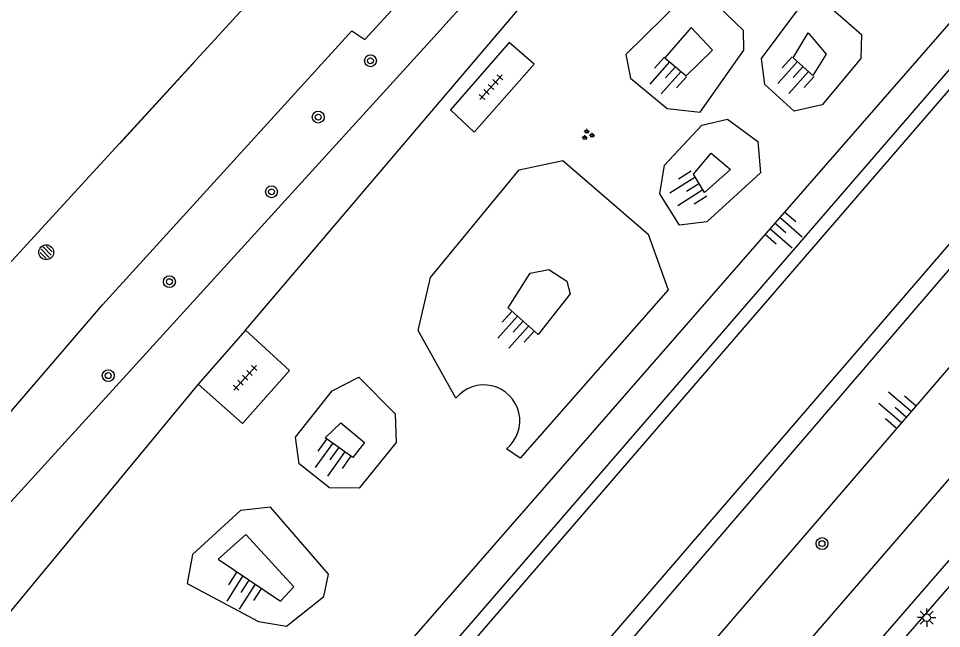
# Model space of a CAD drawing. Extents: x 128000 to 131008, y 398996 to 402500.
# Drawn here: x 129030.4 to 129092.7, y 399829.4 to 399870.6 of the extents above; entities that cross this region are included whole.
import ezdxf

# ---------------------------------------------------------------- set-up
doc = ezdxf.new("R2010")
doc.units = 0
for name, color, linetype in [('bs-afsc-ballenvanger', 7, 'Continuous'), ('bs-afsc-belijning', 7, 'Continuous'), ('bs-afsc-doel', 7, 'Continuous'), ('bs-afsc-poort', 7, 'Continuous'), ('bs-symb-sproeier', 7, 'Continuous'), ('gg-afsc-hekwerk', 7, 'Continuous'), ('gg-knt-BGT kruinlijn', 7, 'Continuous'), ('gg-knt-bovenkant onderkant talud', 7, 'Continuous'), ('gg-knt-verharding', 7, 'Continuous'), ('gg-knt-verharding nz', 7, 'Continuous'), ('gg-kntw-beschoeiing', 7, 'Continuous'), ('gg-kntw-bovenkant insteek waterloop', 7, 'Continuous'), ('gt-grn-groengrens', 7, 'Continuous'), ('gt-symb-boom', 7, 'Continuous'), ('gt-symb-groenvak', 7, 'Continuous'), ('gt-symb-lichtmast', 7, 'Continuous'), ('gt-symb-talud symbool', 7, 'Continuous'), ('gt-symb-tegel verharding', 7, 'Continuous')]:
    doc.layers.add(name, color=color, linetype=linetype)

# ---------------------------------------------------------------- blocks, each defined once
blk = doc.blocks.new('gt0-TEG1')
at = {"layer": 'gt-symb-tegel verharding'}
for p, q in [((-1.125, 0), (1.125, 0)), ((-0.9, -0.25), (-0.9, 0.25)), ((-0.45, -0.25), (-0.45, 0.25)), ((0, -0.25), (0, 0.25)), ((0.45, -0.25), (0.45, 0.25)), ((0.9, -0.25), (0.9, 0.25))]:
    blk.add_line(p, q, dxfattribs=at)
blk = doc.blocks.new('gt0-TALUD_1')
at = {"layer": 'gt-symb-talud symbool'}
for p, q in [((-1, -1), (-1, 0)), ((-0.5, -2), (-0.5, 0)), ((0.5, -2), (0.5, 0)), ((1, -1), (1, 0)), ((0, -1), (0, 0))]:
    blk.add_line(p, q, dxfattribs=at)
blk = doc.blocks.new('gt0-GRVAK')
at = {"layer": 'gt-symb-groenvak'}
for p, q in [((-0.11, 0.189), (-0.228, 0.24)), ((-0.182, 0.153), (0.088, 0.153)), ((-0.091, 0.211), (-0.156, 0.322)), ((-0.047, 0.214), (-0.047, 0.393)), ((-0.004, 0.211), (0.061, 0.322)), ((0.015, 0.189), (0.133, 0.24)), ((0.262, -0.052), (0.197, 0.059)), ((0.305, -0.049), (0.305, 0.13)), ((0.349, -0.052), (0.414, 0.059)), ((-0.245, -0.228), (-0.363, -0.177)), ((-0.318, -0.264), (-0.047, -0.264)), ((-0.226, -0.206), (-0.291, -0.095)), ((-0.183, -0.203), (-0.183, -0.024)), ((-0.139, -0.206), (-0.074, -0.095)), ((-0.12, -0.228), (-0.002, -0.177)), ((0.243, -0.074), (0.125, -0.023)), ((0.17, -0.11), (0.441, -0.11)), ((0.368, -0.074), (0.486, -0.023))]:
    blk.add_line(p, q, dxfattribs=at)
blk = doc.blocks.new('gt0-LMAST')
at = {"layer": 'gt-symb-lichtmast'}
for p, q in [((-0.182, 0.173), (-0.447, 0.438)), ((-0.005, 0.246), (-0.005, 0.621)), ((0.172, 0.173), (0.437, 0.438)), ((-0.255, -0.004), (-0.63, -0.004)), ((-0.182, -0.181), (-0.447, -0.446)), ((-0.005, -0.254), (-0.005, -0.629)), ((0.437, -0.446), (0.172, -0.181)), ((0.245, -0.004), (0.62, -0.004))]:
    blk.add_line(p, q, dxfattribs=at)
blk.add_circle((-0.005, -0.004), 0.25, dxfattribs=at)
blk = doc.blocks.new('gt0-BOOM')
at = {"layer": 'gt-symb-boom'}
for radius in [0.4, 0.2]:
    blk.add_circle((0, 0), radius, dxfattribs=at)
blk = doc.blocks.new('bs0-SPROEIER')
at = {"layer": 'bs-symb-sproeier'}
for p, q in [((-0.345, 0.203), (0.203, -0.345)), ((-0.212, 0.354), (0.345, -0.203)), ((0.025, 0.399), (0.399, 0.025)), ((-0.399, -0.025), (-0.025, -0.399))]:
    blk.add_line(p, q, dxfattribs=at)
blk.add_circle((0, 0), 0.5, dxfattribs=at)

msp = doc.modelspace()

# ---------------------------------------------------------------- linework, layer by layer
at = {"layer": 'bs-afsc-ballenvanger'}
msp.add_line((129036.034, 399851.263), (129052.882, 399869.753), dxfattribs=at)
at = {"layer": 'bs-afsc-belijning'}
msp.add_lwpolyline([(128943.978, 399907.958), (129017.752, 399840.982), (129061.746, 399888.954), (128987.682, 399956.177), (128943.978, 399907.958)], dxfattribs=at)
at = {"layer": 'bs-afsc-doel'}
msp.add_line((129042.303, 399867.718), (129037.227, 399862.185), dxfattribs=at)
at = {"layer": 'bs-afsc-poort'}
msp.add_line((129058.405, 399869.336), (129059.455, 399870.484), dxfattribs=at)
at = {"layer": 'gg-afsc-hekwerk'}
for p, q in [((129059.455, 399870.484), (129076.728, 399889.534)), ((129058.405, 399869.336), (129059.455, 399870.484)), ((129036.034, 399851.263), (129052.882, 399869.753)), ((129024.768, 399832.395), (129058.405, 399869.336))]:
    msp.add_line(p, q, dxfattribs=at)
at = {"layer": 'gg-knt-BGT kruinlijn'}
msp.add_line((129138.142, 399899.286), (129053.21, 399800.58), dxfattribs=at)
for points in [[(129038.437, 399807.448), (129039.17, 399808.35), (129118.061, 399898.75)], [(129077.215, 399868.449), (129075.79, 399869.977), (129073.993, 399867.932), (129075.449, 399866.715), (129077.215, 399868.449)], [(129083.674, 399869.634), (129084.891, 399868.182), (129083.996, 399866.747), (129082.676, 399867.95), (129083.674, 399869.634)], [(129077.135, 399861.508), (129078.434, 399860.401), (129076.678, 399858.855), (129075.934, 399860.078), (129077.135, 399861.508)], [(129067.392, 399852.872), (129067.609, 399852.007), (129065.446, 399849.265), (129063.427, 399851.07), (129064.918, 399853.402), (129066.165, 399853.655), (129067.392, 399852.872)], [(129052.137, 399843.297), (129053.725, 399841.979), (129052.941, 399840.954), (129051.073, 399842.284), (129052.137, 399843.297)], [(129045.71, 399835.773), (129043.845, 399834.1), (129048.053, 399831.271), (129048.959, 399832.233), (129045.71, 399835.773)]]:
    msp.add_lwpolyline(points, dxfattribs=at)
at = {"layer": 'gg-knt-bovenkant onderkant talud'}
for points in [[(129079.328, 399868.447), (129079.317, 399869.792), (129076.902, 399872.116), (129075.237, 399871.999), (129071.372, 399868.158), (129071.693, 399866.573), (129074.156, 399864.527), (129076.38, 399864.279), (129079.328, 399868.447)], [(129083.058, 399871.26), (129084.644, 399871.81), (129087.273, 399869.511), (129087.24, 399867.892), (129084.621, 399864.76), (129082.74, 399864.334), (129080.745, 399866.142), (129080.522, 399867.884), (129083.058, 399871.26)], [(129076.501, 399863.399), (129078.233, 399863.79), (129080.28, 399862.287), (129080.466, 399860.18), (129076.834, 399856.868), (129075.001, 399856.649), (129073.672, 399858.757), (129073.985, 399860.704), (129076.501, 399863.399)], [(129059.9, 399844.96), (129057.344, 399849.545), (129058.188, 399853.124), (129064.177, 399860.374), (129067.119, 399861.005), (129072.885, 399856.034), (129074.232, 399852.289), (129064.23, 399840.909), (129063.307, 399841.548)], [(129051.552, 399845.462), (129053.345, 399846.389), (129055.8, 399843.918), (129055.862, 399841.968), (129053.376, 399838.889), (129051.378, 399838.925), (129049.313, 399840.533), (129049.081, 399842.343), (129051.552, 399845.462)], [(129047.377, 399837.611), (129045.353, 399837.393), (129042.119, 399834.416), (129041.769, 399832.47), (129046.581, 399829.887), (129048.459, 399829.573), (129050.985, 399831.582), (129051.294, 399833.086), (129047.377, 399837.611)]]:
    msp.add_lwpolyline(points, dxfattribs=at)
msp.add_arc((129061.789, 399843.439), 2.425, 308.76474, 141.15123, dxfattribs=at)
at = {"layer": 'gg-knt-verharding'}
msp.add_line((129045.686, 399849.553), (129042.5, 399845.91), dxfattribs=at)
for points in [[(129160.258, 399909.557), (129140.9, 399887.263), (129124.207, 399867.979), (129107.717, 399849.01), (129091.462, 399830.264), (129078.212, 399815.016)], [(129056.629, 399797.534), (129063.898, 399805.65), (129080.461, 399824.799), (129106.17, 399854.477), (129132.381, 399884.624), (129145.581, 399899.889)], [(129065.191, 399867.501), (129063.506, 399868.976), (129059.528, 399864.423), (129061.133, 399862.927), (129065.191, 399867.501)], [(129042.5, 399845.91), (129045.484, 399843.255), (129048.678, 399846.845), (129045.686, 399849.553)]]:
    msp.add_lwpolyline(points, dxfattribs=at)
at = {"layer": 'gg-knt-verharding nz'}
msp.add_lwpolyline([(129069.778, 399807.019), (129172.048, 399924.921), (129172.955, 399924.13)], dxfattribs=at)
at = {"layer": 'gg-kntw-beschoeiing'}
for points in [[(129120.866, 399912.532), (129120.21, 399911.18), (129122.29, 399899.53), (129041.83, 399806.28), (129041.687, 399804.994)], [(129044.37, 399802.219), (129045.46, 399801.24), (129046.77, 399801.49), (129134.422, 399903.198)]]:
    msp.add_lwpolyline(points, dxfattribs=at)
at = {"layer": 'gg-kntw-bovenkant insteek waterloop'}
for points in [[(129040.708, 399805.355), (129040.96, 399805.985), (129042.34, 399808.285), (129121.317, 399899.684), (129119.17, 399911.645), (129119.913, 399912.992)], [(129135.154, 399902.567), (129047.247, 399800.157), (129045.714, 399800.311), (129043.906, 399801.706)]]:
    msp.add_lwpolyline(points, dxfattribs=at)
at = {"layer": 'gt-grn-groengrens'}
for points in [[(129052.882, 399869.753), (129053.748, 399869.187), (129072.068, 399889.106), (129048.211, 399909.364), (129046.851, 399913.257), (129037.482, 399921.094), (129033.654, 399921.155), (129013.82, 399939.386), (129015.679, 399941.938)], [(129045.686, 399849.553), (129068.008, 399875.817), (129074.742, 399883.28), (129076.728, 399889.534)], [(129024.768, 399832.395), (129022.813, 399834.633), (129023.647, 399836.842), (129036.034, 399851.263)], [(129042.5, 399845.91), (129025.554, 399825.439), (129022.253, 399822.363)]]:
    msp.add_lwpolyline(points, dxfattribs=at)

# ---------------------------------------------------------------- block references
at = {"layer": 'bs-symb-sproeier'}
msp.add_blockref('bs0-SPROEIER', (129032.242, 399854.818), dxfattribs=at)
at = {"layer": 'gt-symb-boom'}
for p in [(129054.133, 399867.741), (129050.606, 399863.939), (129047.453, 399858.9), (129040.561, 399852.829), (129036.429, 399846.491), (129084.616, 399835.154)]:
    msp.add_blockref('gt0-BOOM', p, dxfattribs=at)
at = {"layer": 'gt-symb-groenvak'}
msp.add_blockref('gt0-GRVAK', (129068.792, 399862.746), dxfattribs=at)
at = {"layer": 'gt-symb-lichtmast'}
msp.add_blockref('gt0-LMAST', (129091.687, 399830.159), dxfattribs=at)
at = {"layer": 'gt-symb-talud symbool'}
for p, xscale, yscale, rotation in [((129074.721, 399867.324), 0.9998049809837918, 0.9998049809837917, -41.99999127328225), ((129083.336, 399867.349), 0.9998049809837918, 0.9998049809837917, -41.99999127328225), ((129076.306, 399859.467), 1.0002164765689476, 1.0002164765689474, -57.86710414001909), ((129081.43, 399856.779), 0.9993287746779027, 0.9993287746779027, 48.894978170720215), ((129064.437, 399850.168), 0.9998049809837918, 0.9998049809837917, -41.99999127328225), ((129090.3, 399843.711), 0.9998339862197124, 0.9998339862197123, -130.70074480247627), ((129052.006, 399841.62), 1.0001999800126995, 1.0001999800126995, -35.72413480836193), ((129045.949, 399832.686), 0.9995088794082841, 0.999508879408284, -32.497571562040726)]:
    msp.add_blockref('gt0-TALUD_1', p, dxfattribs=dict(at, xscale=xscale, yscale=yscale, rotation=rotation))
at = {"layer": 'gt-symb-tegel verharding'}
for p, rotation in [((129062.272, 399865.966), 47.514205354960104), ((129045.669, 399846.345), 47.51420535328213)]:
    msp.add_blockref('gt0-TEG1', p, dxfattribs=dict(at, rotation=rotation))

doc.saveas('drawing.dxf')
